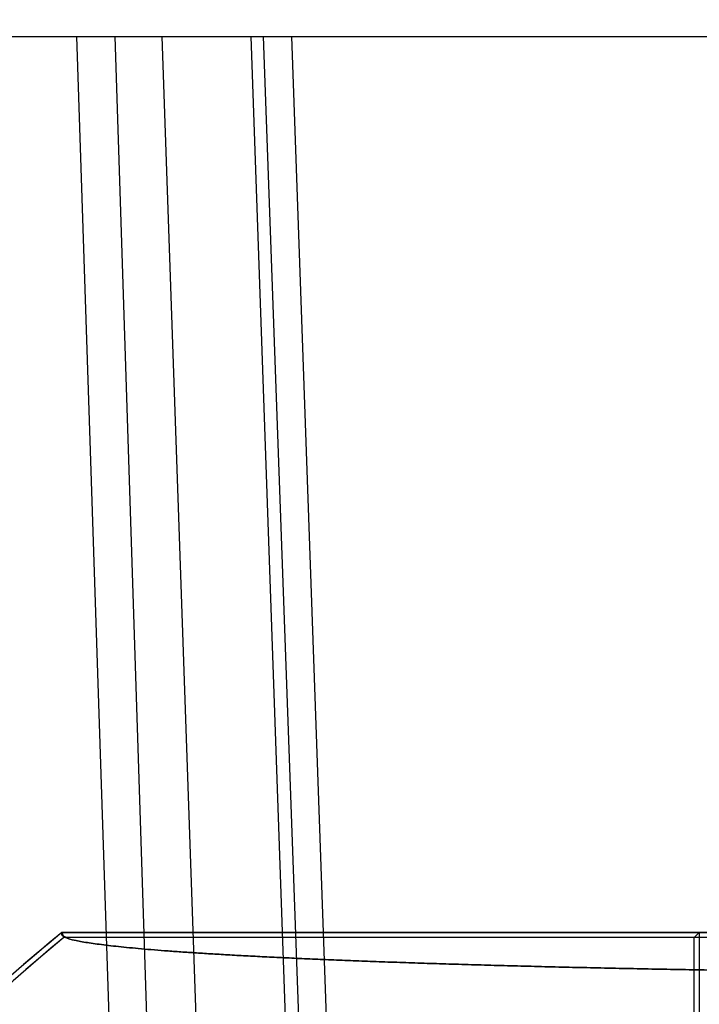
# Model space of a CAD drawing. Header units: millimetres. Extents: x 0 to 297, y 0 to 210.
# Tile 415 of 499: x 240.146 to 240.306, y 160.321 to 160.552. Entities that reach past the tile are written whole.
import ezdxf

# ---------------------------------------------------------------- set-up
doc = ezdxf.new("R2010")
doc.units = ezdxf.units.MM
doc.header["$LTSCALE"] = 16.335
doc.layers.get('0').update_dxf_attribs({"linetype": 'CONTINUOUS'})
for name, color, linetype in [('AXES_REF', 7, 'CONTINUOUS'), ('INTFCLR_1', 7, 'CONTINUOUS'), ('INTFCLR_144815', 7, 'CONTINUOUS'), ('INTFCLR_72935', 7, 'CONTINUOUS')]:
    doc.layers.add(name, color=color, linetype=linetype)

msp = doc.modelspace()

# ---------------------------------------------------------------- linework, layer by layer
at = {"color": 7, "linetype": 'Continuous'}
for radius in [6.787079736, 6.7865, 6.743039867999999]:
    msp.add_circle((241.4889109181, 154.7114647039), radius, dxfattribs=at)
for radius, start, end in [(6.72, 278.2771290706, 261.7228709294), (6.874, 113.0826918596, 346.8308908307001)]:
    msp.add_arc((241.4889109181, 154.7114647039), radius, start, end, dxfattribs=at)
at = {"layer": 'AXES_REF', "color": 9, "linetype": 'Continuous'}
msp.add_arc((241.4889109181, 154.7114647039), 6.191158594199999, 94.4118118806, 85.5881881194, dxfattribs=at)
at = {"layer": 'INTFCLR_1', "color": 6, "linetype": 'Continuous'}
for p, q in [((240.1567449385, 160.3367027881), (240.1563033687, 160.3379370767)), ((240.3348400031, 160.3379370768), (240.1563033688, 160.3379370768)), ((240.3059267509, 160.3379370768), (240.3046924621, 160.336702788)), ((240.3059267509, 160.3379370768), (240.3059267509, 160.3169242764)), ((240.304692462, 160.3367027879), (240.1567449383, 160.3367027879)), ((240.3046924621, 160.3181585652), (240.3046924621, 160.336702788))]:
    msp.add_line(p, q, dxfattribs=at)
for radius, start, end in [(0.423418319, 129.3396669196, 162.9347323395), (0.4221840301, 129.3995060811, 162.9347321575)]:
    msp.add_arc((240.4247152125, 160.0104647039), radius, start, end, dxfattribs=at)
msp.add_open_spline([(240.1563033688, 160.3379370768), (240.1558270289, 160.3375466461), (240.1579328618, 160.3361576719), (240.1593470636, 160.3361058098), (240.161142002, 160.3357040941), (240.1627573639, 160.3354558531), (240.1646242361, 160.3351830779), (240.1667088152, 160.3349202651), (240.1690197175, 160.3346568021), (240.1715517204, 160.3343964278), (240.1743036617, 160.334138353), (240.1772728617, 160.3338831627), (240.1804568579, 160.3336310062), (240.1838529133, 160.3333821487), (240.1874580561, 160.333136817), (240.1912692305, 160.3328952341), (240.1952830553, 160.3326576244), (240.1994961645, 160.3324241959), (240.2039047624, 160.3321951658), (240.2085051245, 160.331970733), (240.2132931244, 160.3317511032), (240.2182647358, 160.3315364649), (240.2234155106, 160.331327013), (240.2287411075, 160.3311229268), (240.2342367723, 160.3309243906), (240.2398978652, 160.330731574), (240.2457193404, 160.3305446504), (240.2516962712, 160.3303637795), (240.2578233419, 160.3301891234), (240.2640953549, 160.3300208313), (240.2705067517, 160.3298590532), (240.2770520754, 160.3297039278), (240.2837255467, 160.3295555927), (240.2905214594, 160.3294141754), (240.2974338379, 160.3292798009), (240.3044567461, 160.329152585), (240.3115840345, 160.3290326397), (240.3188095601, 160.3289200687), (240.3261270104, 160.3288149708), (240.3335300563, 160.3287174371), (240.3384932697, 160.3286578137), (240.3409880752, 160.3286292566)], degree=3, knots=[0, 0, 0, 0, 0.0099543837, 0.0217396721, 0.0294471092, 0.0383666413, 0.0484955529, 0.05982853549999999, 0.072358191, 0.08607545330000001, 0.1009698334, 0.1170294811, 0.134241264, 0.15259115, 0.1720643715, 0.1926430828, 0.2143118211, 0.2370503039, 0.2608407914, 0.2856607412, 0.3114909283, 0.3383070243, 0.3660880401, 0.3948078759, 0.4244438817, 0.45496835, 0.4863569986, 0.518580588, 0.5516133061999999, 0.5854245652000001, 0.6199870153, 0.6552689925, 0.6912415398, 0.7278720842, 0.765130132, 0.8029823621, 0.8413968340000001, 0.8803395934, 0.9197774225, 0.9596756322, 1, 1, 1, 1], dxfattribs=at)
at = {"layer": 'INTFCLR_144815', "color": 6, "linetype": 'Continuous'}
msp.add_line((239.8089397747, 160.5483959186), (241.0404906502, 160.5483959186), dxfattribs=at)
at = {"layer": 'INTFCLR_144815', "color": 9, "linetype": 'Continuous'}
for p, q in [((240.176247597, 160.0524036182), (240.1597635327, 160.5483959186)), ((240.184998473, 160.0454647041), (240.1687931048, 160.5483959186)), ((240.1797152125, 160.5483959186), (240.1971780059, 160.0483431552)), ((240.2183500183, 160.0434175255), (240.2007152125, 160.5483959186)), ((240.2035249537, 160.5483959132), (240.2233066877, 160.0022726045)), ((240.2295630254, 160.003166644), (240.2102393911, 160.5483959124))]:
    msp.add_line(p, q, dxfattribs=at)
at = {"layer": 'INTFCLR_72935', "color": 6, "linetype": 'Continuous'}
for p, q in [((240.1563033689, 160.3379370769), (240.1567449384, 160.336702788)), ((240.1563033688, 160.3379370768), (240.3348400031, 160.3379370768)), ((240.3314987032, 160.3367027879), (240.1567449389, 160.3367027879))]:
    msp.add_line(p, q, dxfattribs=at)
for radius, start, end in [(0.423418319, 129.3396668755, 163.0859256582), (0.4221840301, 129.3995060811, 163.1406710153)]:
    msp.add_arc((240.4247152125, 160.0104647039), radius, start, end, dxfattribs=at)
msp.add_open_spline([(240.3409880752, 160.3286292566), (240.3384932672, 160.3286578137), (240.3335300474, 160.3287174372), (240.3261269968, 160.328814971), (240.3188095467, 160.3289200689), (240.3115840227, 160.3290326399), (240.3044567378, 160.3291525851), (240.2974338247, 160.3292798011), (240.2905214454, 160.3294141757), (240.2837255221, 160.3295555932), (240.2770520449, 160.3297039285), (240.2705067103, 160.3298590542), (240.2640953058, 160.3300208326), (240.2578232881, 160.3301891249), (240.2516962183, 160.3303637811), (240.2457192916, 160.3305446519), (240.2398978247, 160.3307315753), (240.2342367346, 160.3309243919), (240.2287410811, 160.3311229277), (240.2234154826, 160.3313270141), (240.2182647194, 160.3315364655), (240.2132931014, 160.3317511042), (240.2085051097, 160.3319707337), (240.2039047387, 160.332195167), (240.1994961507, 160.3324241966), (240.1952830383, 160.3326576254), (240.1912692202, 160.3328952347), (240.1874580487, 160.3331368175), (240.18385291, 160.333382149), (240.1804568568, 160.3336310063), (240.1772728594, 160.3338831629), (240.1743036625, 160.334138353), (240.1715517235, 160.3343964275), (240.1690197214, 160.3346568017), (240.1667088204, 160.3349202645), (240.1646242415, 160.3351830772), (240.1627573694, 160.3354558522), (240.1611420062, 160.3357040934), (240.159347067, 160.336105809), (240.1579328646, 160.3361576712), (240.1558270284, 160.3375466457), (240.1563033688, 160.3379370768)], degree=3, knots=[0, 0, 0, 0, 0.0403244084, 0.08022268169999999, 0.1196604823, 0.158603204, 0.1970177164, 0.2348698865, 0.2721280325, 0.3087585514, 0.3447311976, 0.3800131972, 0.4145757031, 0.4483870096, 0.4814196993, 0.5136432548, 0.5450319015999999, 0.5755562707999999, 0.6051923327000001, 0.6339120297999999, 0.6616931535, 0.6885090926, 0.7143394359, 0.7391592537, 0.7629498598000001, 0.7856881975, 0.8073570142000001, 0.8279356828, 0.8474088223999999, 0.8657587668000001, 0.8829705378, 0.8990301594, 0.9139245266, 0.9276417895, 0.9401714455, 0.951504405, 0.9616333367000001, 0.9705528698, 0.9782603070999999, 0.9900456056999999, 1, 1, 1, 1], dxfattribs=at)

doc.saveas('drawing.dxf')
